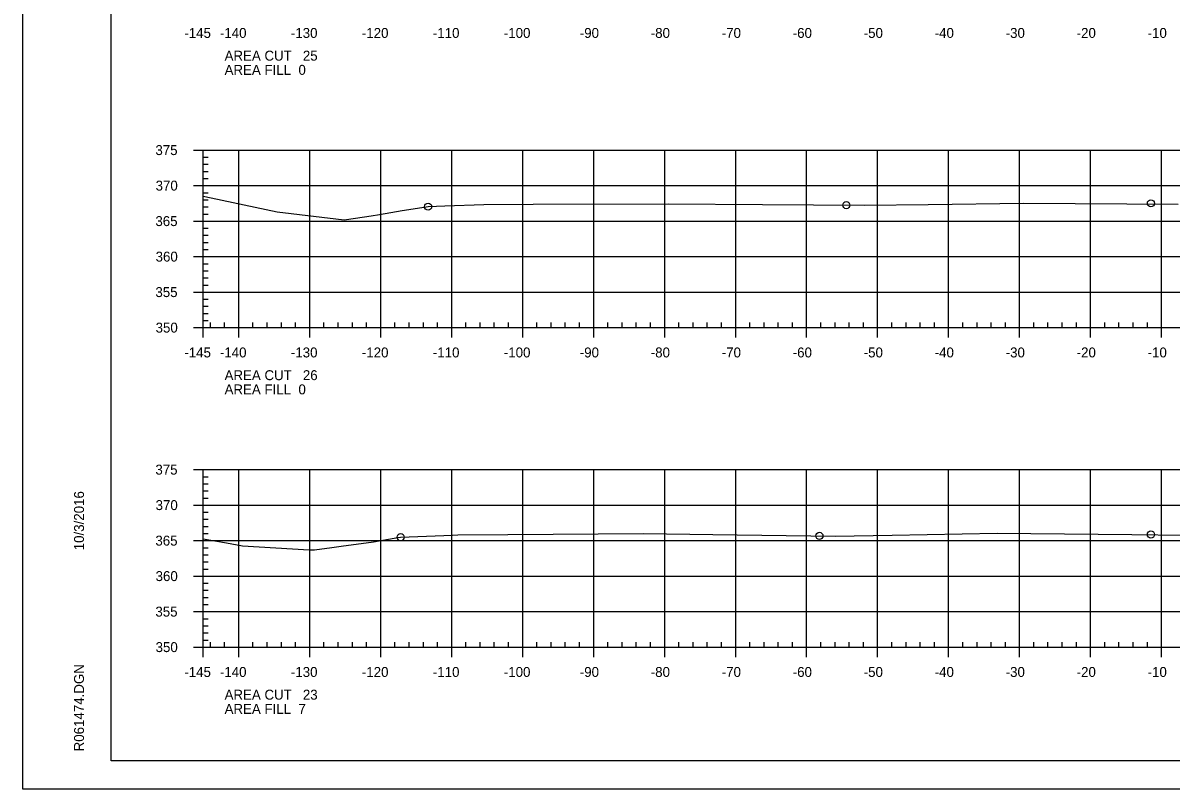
# Model space of a CAD drawing. Extents: x 1359801 to 1362404, y 372415 to 374228.
# Drawn here: x 1360417.1 to 1360578.9, y 373588 to 373695.8 of the extents above; entities that cross this region are included whole.
import ezdxf

# ---------------------------------------------------------------- set-up
doc = ezdxf.new("R2010")
doc.units = 0
for name, color, linetype in [('S_DRG_PT_SYM', 7, 'Continuous'), ('S_MAILBOX', 7, 'Continuous'), ('S_PRIMARY_CTL', 7, 'Continuous'), ('S_SHOULDER', 7, 'Continuous'), ('S_UTL_PT_SYM', 7, 'Continuous'), ('S_WATER_UTILITIES', 7, 'Continuous')]:
    doc.layers.add(name, color=color, linetype=linetype)

msp = doc.modelspace()

# ---------------------------------------------------------------- linework, layer by layer
at = {"layer": 'S_DRG_PT_SYM'}
for points in [[(1360442.53, 373671.46), (1360443.62, 373671.23), (1360452.93, 373669.23), (1360461.22, 373668.26), (1360462.39, 373668.11), (1360462.71, 373668.16), (1360466.16, 373668.68), (1360467.33, 373668.88), (1360470.55, 373669.42), (1360473.93, 373669.94), (1360474.2, 373669.98), (1360476.55, 373670.07), (1360482.07, 373670.3), (1360488.99, 373670.32), (1360508.04, 373670.39), (1360521.29, 373670.29), (1360535.66, 373670.17), (1360544.63, 373670.3), (1360558.12, 373670.48), (1360579.87, 373670.31)], [(1360442.53, 373623.17), (1360445.78, 373622.61), (1360448.07, 373622.22), (1360457.43, 373621.66), (1360458.04, 373621.63), (1360458.15, 373621.62), (1360458.2, 373621.63), (1360460.64, 373621.99), (1360461.97, 373622.16), (1360466.5, 373622.75), (1360469.95, 373623.36), (1360470.33, 373623.43), (1360477.64, 373623.71), (1360478.39, 373623.74), (1360485.43, 373623.79), (1360504.55, 373623.93), (1360514.31, 373623.81), (1360531.53, 373623.58), (1360539.58, 373623.73), (1360554.36, 373624), (1360573.32, 373623.79), (1360580.72, 373623.7)]]:
    msp.add_lwpolyline(points, dxfattribs=at)
at = {"layer": 'S_MAILBOX'}
for p, q in [((1360442.53, 373677.94), (1360732.53, 373677.94)), ((1360442.53, 373652.94), (1360442.53, 373677.94)), ((1360447.53, 373652.94), (1360447.53, 373677.94)), ((1360457.53, 373652.94), (1360457.53, 373677.94)), ((1360467.53, 373652.94), (1360467.53, 373677.94)), ((1360477.53, 373652.94), (1360477.53, 373677.94)), ((1360487.53, 373652.94), (1360487.53, 373677.94)), ((1360497.53, 373652.94), (1360497.53, 373677.94)), ((1360507.53, 373652.94), (1360507.53, 373677.94)), ((1360517.53, 373652.94), (1360517.53, 373677.94)), ((1360527.53, 373652.94), (1360527.53, 373677.94)), ((1360537.53, 373652.94), (1360537.53, 373677.94)), ((1360547.53, 373652.94), (1360547.53, 373677.94)), ((1360557.53, 373652.94), (1360557.53, 373677.94)), ((1360567.53, 373652.94), (1360567.53, 373677.94)), ((1360577.53, 373652.94), (1360577.53, 373677.94)), ((1360442.53, 373672.94), (1360732.53, 373672.94)), ((1360442.53, 373667.94), (1360732.53, 373667.94)), ((1360442.53, 373662.94), (1360732.53, 373662.94)), ((1360442.53, 373657.94), (1360732.53, 373657.94)), ((1360442.53, 373652.94), (1360732.53, 373652.94)), ((1360442.53, 373632.94), (1360732.53, 373632.94)), ((1360442.53, 373607.94), (1360442.53, 373632.94)), ((1360447.53, 373607.94), (1360447.53, 373632.94)), ((1360457.53, 373607.94), (1360457.53, 373632.94)), ((1360467.53, 373607.94), (1360467.53, 373632.94)), ((1360477.53, 373607.94), (1360477.53, 373632.94)), ((1360487.53, 373607.94), (1360487.53, 373632.94)), ((1360497.53, 373607.94), (1360497.53, 373632.94)), ((1360507.53, 373607.94), (1360507.53, 373632.94)), ((1360517.53, 373607.94), (1360517.53, 373632.94)), ((1360527.53, 373607.94), (1360527.53, 373632.94)), ((1360537.53, 373607.94), (1360537.53, 373632.94)), ((1360547.53, 373607.94), (1360547.53, 373632.94)), ((1360557.53, 373607.94), (1360557.53, 373632.94)), ((1360567.53, 373607.94), (1360567.53, 373632.94)), ((1360577.53, 373607.94), (1360577.53, 373632.94)), ((1360442.53, 373627.94), (1360732.53, 373627.94)), ((1360442.53, 373622.94), (1360732.53, 373622.94)), ((1360442.53, 373617.94), (1360732.53, 373617.94)), ((1360442.53, 373612.94), (1360732.53, 373612.94)), ((1360442.53, 373607.94), (1360732.53, 373607.94))]:
    msp.add_line(p, q, dxfattribs=at)
at = {"layer": 'S_SHOULDER'}
msp.add_line((1360417.13, 373587.96), (1360750.46, 373587.96), dxfattribs=at)
for points in [[(1360417.12, 373801.29), (1360750.46, 373801.29), (1360750.46, 373587.95), (1360417.12, 373587.95)], [(1360663.45, 373797.4), (1360663.45, 373787.52), (1360699.18, 373787.52), (1360699.18, 373784.6), (1360722.38, 373784.6), (1360722.38, 373760.26), (1360745.71, 373760.26), (1360745.71, 373591.94), (1360429.53, 373591.94), (1360429.53, 373797.4)]]:
    msp.add_lwpolyline(points, close=True, dxfattribs=at)
for centre in [(1360474.2, 373669.98), (1360533.12, 373670.19), (1360576.03, 373670.44), (1360470.33, 373623.43), (1360529.33, 373623.61), (1360576.03, 373623.8)]:
    msp.add_circle(centre, 0.5, dxfattribs=at)
at = {"layer": 'S_UTL_PT_SYM'}
for p, q in [((1360429.53, 373591.94), (1360429.53, 373797.4)), ((1360429.53, 373591.94), (1360429.53, 373591.94)), ((1360745.71, 373591.94), (1360429.53, 373591.94))]:
    msp.add_line(p, q, dxfattribs=at)
at = {"layer": 'S_WATER_UTILITIES'}
for p, q in [((1360441.13, 373677.94), (1360442.53, 373677.94)), ((1360442.53, 373652.94), (1360442.53, 373677.94)), ((1360442.53, 373676.94), (1360443.23, 373676.94)), ((1360442.53, 373675.94), (1360443.23, 373675.94)), ((1360442.53, 373674.94), (1360443.23, 373674.94)), ((1360442.53, 373673.94), (1360443.23, 373673.94)), ((1360441.13, 373672.94), (1360442.53, 373672.94)), ((1360442.53, 373671.94), (1360443.23, 373671.94)), ((1360442.53, 373670.94), (1360443.23, 373670.94)), ((1360442.53, 373669.94), (1360443.23, 373669.94)), ((1360442.53, 373668.94), (1360443.23, 373668.94)), ((1360441.13, 373667.94), (1360442.53, 373667.94)), ((1360442.53, 373666.94), (1360443.23, 373666.94)), ((1360442.53, 373665.94), (1360443.23, 373665.94)), ((1360442.53, 373664.94), (1360443.23, 373664.94)), ((1360442.53, 373663.94), (1360443.23, 373663.94)), ((1360441.13, 373662.94), (1360442.53, 373662.94)), ((1360442.53, 373661.94), (1360443.23, 373661.94)), ((1360442.53, 373660.94), (1360443.23, 373660.94)), ((1360442.53, 373659.94), (1360443.23, 373659.94)), ((1360441.13, 373657.94), (1360442.53, 373657.94)), ((1360442.53, 373658.94), (1360443.23, 373658.94)), ((1360442.53, 373656.94), (1360443.23, 373656.94)), ((1360442.53, 373655.94), (1360443.23, 373655.94)), ((1360442.53, 373654.94), (1360443.23, 373654.94)), ((1360441.13, 373652.94), (1360442.53, 373652.94)), ((1360442.53, 373653.94), (1360443.23, 373653.94)), ((1360442.53, 373652.94), (1360442.53, 373653.64)), ((1360442.53, 373652.94), (1360732.53, 373652.94)), ((1360442.53, 373651.54), (1360442.53, 373652.94)), ((1360443.53, 373652.94), (1360443.53, 373653.64)), ((1360445.53, 373652.94), (1360445.53, 373653.64)), ((1360447.53, 373651.54), (1360447.53, 373652.94)), ((1360449.53, 373652.94), (1360449.53, 373653.64)), ((1360451.53, 373652.94), (1360451.53, 373653.64)), ((1360453.53, 373652.94), (1360453.53, 373653.64)), ((1360455.53, 373652.94), (1360455.53, 373653.64)), ((1360457.53, 373651.54), (1360457.53, 373652.94)), ((1360459.53, 373652.94), (1360459.53, 373653.64)), ((1360461.53, 373652.94), (1360461.53, 373653.64)), ((1360463.53, 373652.94), (1360463.53, 373653.64)), ((1360465.53, 373652.94), (1360465.53, 373653.64)), ((1360467.53, 373651.54), (1360467.53, 373652.94)), ((1360469.53, 373652.94), (1360469.53, 373653.64)), ((1360471.53, 373652.94), (1360471.53, 373653.64)), ((1360473.53, 373652.94), (1360473.53, 373653.64)), ((1360475.53, 373652.94), (1360475.53, 373653.64)), ((1360477.53, 373651.54), (1360477.53, 373652.94)), ((1360479.53, 373652.94), (1360479.53, 373653.64)), ((1360481.53, 373652.94), (1360481.53, 373653.64)), ((1360483.53, 373652.94), (1360483.53, 373653.64)), ((1360485.53, 373652.94), (1360485.53, 373653.64)), ((1360487.53, 373651.54), (1360487.53, 373652.94)), ((1360489.53, 373652.94), (1360489.53, 373653.64)), ((1360491.53, 373652.94), (1360491.53, 373653.64)), ((1360493.53, 373652.94), (1360493.53, 373653.64)), ((1360495.53, 373652.94), (1360495.53, 373653.64)), ((1360497.53, 373651.54), (1360497.53, 373652.94)), ((1360499.53, 373652.94), (1360499.53, 373653.64)), ((1360501.53, 373652.94), (1360501.53, 373653.64)), ((1360503.53, 373652.94), (1360503.53, 373653.64)), ((1360505.53, 373652.94), (1360505.53, 373653.64)), ((1360507.53, 373651.54), (1360507.53, 373652.94)), ((1360509.53, 373652.94), (1360509.53, 373653.64)), ((1360511.53, 373652.94), (1360511.53, 373653.64)), ((1360513.53, 373652.94), (1360513.53, 373653.64)), ((1360515.53, 373652.94), (1360515.53, 373653.64)), ((1360517.53, 373651.54), (1360517.53, 373652.94)), ((1360519.53, 373652.94), (1360519.53, 373653.64)), ((1360521.53, 373652.94), (1360521.53, 373653.64)), ((1360523.53, 373652.94), (1360523.53, 373653.64)), ((1360525.53, 373652.94), (1360525.53, 373653.64)), ((1360527.53, 373651.54), (1360527.53, 373652.94)), ((1360529.53, 373652.94), (1360529.53, 373653.64)), ((1360531.53, 373652.94), (1360531.53, 373653.64)), ((1360533.53, 373652.94), (1360533.53, 373653.64)), ((1360535.53, 373652.94), (1360535.53, 373653.64)), ((1360537.53, 373651.54), (1360537.53, 373652.94)), ((1360539.53, 373652.94), (1360539.53, 373653.64)), ((1360541.53, 373652.94), (1360541.53, 373653.64)), ((1360543.53, 373652.94), (1360543.53, 373653.64)), ((1360545.53, 373652.94), (1360545.53, 373653.64)), ((1360547.53, 373651.54), (1360547.53, 373652.94)), ((1360549.53, 373652.94), (1360549.53, 373653.64)), ((1360551.53, 373652.94), (1360551.53, 373653.64)), ((1360553.53, 373652.94), (1360553.53, 373653.64)), ((1360555.53, 373652.94), (1360555.53, 373653.64)), ((1360557.53, 373651.54), (1360557.53, 373652.94)), ((1360559.53, 373652.94), (1360559.53, 373653.64)), ((1360561.53, 373652.94), (1360561.53, 373653.64)), ((1360563.53, 373652.94), (1360563.53, 373653.64)), ((1360565.53, 373652.94), (1360565.53, 373653.64)), ((1360567.53, 373651.54), (1360567.53, 373652.94)), ((1360569.53, 373652.94), (1360569.53, 373653.64)), ((1360571.53, 373652.94), (1360571.53, 373653.64)), ((1360573.53, 373652.94), (1360573.53, 373653.64)), ((1360575.53, 373652.94), (1360575.53, 373653.64)), ((1360577.53, 373651.54), (1360577.53, 373652.94)), ((1360441.13, 373632.94), (1360442.53, 373632.94)), ((1360442.53, 373607.94), (1360442.53, 373632.94)), ((1360442.53, 373631.94), (1360443.23, 373631.94)), ((1360442.53, 373630.94), (1360443.23, 373630.94)), ((1360442.53, 373629.94), (1360443.23, 373629.94)), ((1360442.53, 373628.94), (1360443.23, 373628.94)), ((1360441.13, 373627.94), (1360442.53, 373627.94)), ((1360442.53, 373626.94), (1360443.23, 373626.94)), ((1360442.53, 373625.94), (1360443.23, 373625.94)), ((1360442.53, 373624.94), (1360443.23, 373624.94)), ((1360442.53, 373623.94), (1360443.23, 373623.94)), ((1360441.13, 373622.94), (1360442.53, 373622.94)), ((1360442.53, 373621.94), (1360443.23, 373621.94)), ((1360442.53, 373620.94), (1360443.23, 373620.94)), ((1360442.53, 373619.94), (1360443.23, 373619.94)), ((1360442.53, 373618.94), (1360443.23, 373618.94)), ((1360441.13, 373617.94), (1360442.53, 373617.94)), ((1360442.53, 373616.94), (1360443.23, 373616.94)), ((1360442.53, 373615.94), (1360443.23, 373615.94)), ((1360442.53, 373614.94), (1360443.23, 373614.94)), ((1360442.53, 373613.94), (1360443.23, 373613.94)), ((1360441.13, 373612.94), (1360442.53, 373612.94)), ((1360442.53, 373611.94), (1360443.23, 373611.94)), ((1360442.53, 373610.94), (1360443.23, 373610.94)), ((1360442.53, 373609.94), (1360443.23, 373609.94)), ((1360442.53, 373608.94), (1360443.23, 373608.94)), ((1360441.13, 373607.94), (1360442.53, 373607.94)), ((1360442.53, 373607.94), (1360442.53, 373608.64)), ((1360442.53, 373607.94), (1360732.53, 373607.94)), ((1360442.53, 373606.54), (1360442.53, 373607.94)), ((1360443.53, 373607.94), (1360443.53, 373608.64)), ((1360445.53, 373607.94), (1360445.53, 373608.64)), ((1360447.53, 373606.54), (1360447.53, 373607.94)), ((1360449.53, 373607.94), (1360449.53, 373608.64)), ((1360451.53, 373607.94), (1360451.53, 373608.64)), ((1360453.53, 373607.94), (1360453.53, 373608.64)), ((1360455.53, 373607.94), (1360455.53, 373608.64)), ((1360457.53, 373606.54), (1360457.53, 373607.94)), ((1360459.53, 373607.94), (1360459.53, 373608.64)), ((1360461.53, 373607.94), (1360461.53, 373608.64)), ((1360463.53, 373607.94), (1360463.53, 373608.64)), ((1360465.53, 373607.94), (1360465.53, 373608.64)), ((1360467.53, 373606.54), (1360467.53, 373607.94)), ((1360469.53, 373607.94), (1360469.53, 373608.64)), ((1360471.53, 373607.94), (1360471.53, 373608.64)), ((1360473.53, 373607.94), (1360473.53, 373608.64)), ((1360475.53, 373607.94), (1360475.53, 373608.64)), ((1360477.53, 373606.54), (1360477.53, 373607.94)), ((1360479.53, 373607.94), (1360479.53, 373608.64)), ((1360481.53, 373607.94), (1360481.53, 373608.64)), ((1360483.53, 373607.94), (1360483.53, 373608.64)), ((1360485.53, 373607.94), (1360485.53, 373608.64)), ((1360487.53, 373606.54), (1360487.53, 373607.94)), ((1360489.53, 373607.94), (1360489.53, 373608.64)), ((1360491.53, 373607.94), (1360491.53, 373608.64)), ((1360493.53, 373607.94), (1360493.53, 373608.64)), ((1360495.53, 373607.94), (1360495.53, 373608.64)), ((1360497.53, 373606.54), (1360497.53, 373607.94)), ((1360499.53, 373607.94), (1360499.53, 373608.64)), ((1360501.53, 373607.94), (1360501.53, 373608.64)), ((1360503.53, 373607.94), (1360503.53, 373608.64)), ((1360505.53, 373607.94), (1360505.53, 373608.64)), ((1360507.53, 373606.54), (1360507.53, 373607.94)), ((1360509.53, 373607.94), (1360509.53, 373608.64)), ((1360511.53, 373607.94), (1360511.53, 373608.64)), ((1360513.53, 373607.94), (1360513.53, 373608.64)), ((1360515.53, 373607.94), (1360515.53, 373608.64)), ((1360517.53, 373606.54), (1360517.53, 373607.94)), ((1360519.53, 373607.94), (1360519.53, 373608.64)), ((1360521.53, 373607.94), (1360521.53, 373608.64)), ((1360523.53, 373607.94), (1360523.53, 373608.64)), ((1360525.53, 373607.94), (1360525.53, 373608.64)), ((1360527.53, 373606.54), (1360527.53, 373607.94)), ((1360529.53, 373607.94), (1360529.53, 373608.64)), ((1360531.53, 373607.94), (1360531.53, 373608.64)), ((1360533.53, 373607.94), (1360533.53, 373608.64)), ((1360535.53, 373607.94), (1360535.53, 373608.64)), ((1360537.53, 373606.54), (1360537.53, 373607.94)), ((1360539.53, 373607.94), (1360539.53, 373608.64)), ((1360541.53, 373607.94), (1360541.53, 373608.64)), ((1360543.53, 373607.94), (1360543.53, 373608.64)), ((1360545.53, 373607.94), (1360545.53, 373608.64)), ((1360547.53, 373606.54), (1360547.53, 373607.94)), ((1360549.53, 373607.94), (1360549.53, 373608.64)), ((1360551.53, 373607.94), (1360551.53, 373608.64)), ((1360553.53, 373607.94), (1360553.53, 373608.64)), ((1360555.53, 373607.94), (1360555.53, 373608.64)), ((1360557.53, 373606.54), (1360557.53, 373607.94)), ((1360559.53, 373607.94), (1360559.53, 373608.64)), ((1360561.53, 373607.94), (1360561.53, 373608.64)), ((1360563.53, 373607.94), (1360563.53, 373608.64)), ((1360565.53, 373607.94), (1360565.53, 373608.64)), ((1360567.53, 373606.54), (1360567.53, 373607.94)), ((1360569.53, 373607.94), (1360569.53, 373608.64)), ((1360571.53, 373607.94), (1360571.53, 373608.64)), ((1360573.53, 373607.94), (1360573.53, 373608.64)), ((1360575.53, 373607.94), (1360575.53, 373608.64)), ((1360577.53, 373606.54), (1360577.53, 373607.94))]:
    msp.add_line(p, q, dxfattribs=at)

# ---------------------------------------------------------------- texts
at = {"layer": 'S_PRIMARY_CTL'}
for s, p in [('-145', (1360439.86, 373693.74)), ('-140', (1360444.87, 373693.74)), ('-130', (1360454.87, 373693.74)), ('-120', (1360464.87, 373693.74)), ('-110', (1360474.87, 373693.74)), ('-100', (1360484.87, 373693.74)), ('-90', (1360495.57, 373693.74)), ('-80', (1360505.57, 373693.74)), ('-70', (1360515.57, 373693.74)), ('-60', (1360525.57, 373693.74)), ('-50', (1360535.57, 373693.74)), ('-40', (1360545.57, 373693.74)), ('-30', (1360555.57, 373693.74)), ('-20', (1360565.57, 373693.74)), ('-10', (1360575.57, 373693.74)), ('AREA CUT   25', (1360445.53, 373690.54)), ('AREA FILL  0', (1360445.53, 373688.54)), ('375', (1360435.78, 373677.24)), ('370', (1360435.81, 373672.24)), ('365', (1360435.78, 373667.24)), ('360', (1360435.81, 373662.24)), ('355', (1360435.78, 373657.24)), ('350', (1360435.81, 373652.24)), ('-145', (1360439.86, 373648.74)), ('-140', (1360444.87, 373648.74)), ('-130', (1360454.87, 373648.74)), ('-120', (1360464.87, 373648.74)), ('-110', (1360474.87, 373648.74)), ('-100', (1360484.87, 373648.74)), ('-90', (1360495.57, 373648.74)), ('-80', (1360505.57, 373648.74)), ('-70', (1360515.57, 373648.74)), ('-60', (1360525.57, 373648.74)), ('-50', (1360535.57, 373648.74)), ('-40', (1360545.57, 373648.74)), ('-30', (1360555.57, 373648.74)), ('-20', (1360565.57, 373648.74)), ('-10', (1360575.57, 373648.74)), ('AREA CUT   26', (1360445.53, 373645.54)), ('AREA FILL  0', (1360445.53, 373643.54)), ('375', (1360435.78, 373632.24)), ('370', (1360435.81, 373627.24)), ('365', (1360435.78, 373622.24)), ('360', (1360435.81, 373617.24)), ('355', (1360435.78, 373612.24)), ('350', (1360435.81, 373607.24)), ('-145', (1360439.86, 373603.74)), ('-140', (1360444.87, 373603.74)), ('-130', (1360454.87, 373603.74)), ('-120', (1360464.87, 373603.74)), ('-110', (1360474.87, 373603.74)), ('-100', (1360484.87, 373603.74)), ('-90', (1360495.57, 373603.74)), ('-80', (1360505.57, 373603.74)), ('-70', (1360515.57, 373603.74)), ('-60', (1360525.57, 373603.74)), ('-50', (1360535.57, 373603.74)), ('-40', (1360545.57, 373603.74)), ('-30', (1360555.57, 373603.74)), ('-20', (1360565.57, 373603.74)), ('-10', (1360575.57, 373603.74)), ('AREA CUT   23', (1360445.53, 373600.54)), ('AREA FILL  7', (1360445.53, 373598.54))]:
    msp.add_text(s, height=1.4, dxfattribs=at).set_placement(p)
at = {"layer": 'S_SHOULDER'}
for p in [(1360482.03, 373670.25), (1360478.35, 373623.69)]:
    msp.add_text('+', height=0.1, dxfattribs=at).set_placement(p)
at = {"layer": 'S_UTL_PT_SYM'}
for s, p in [('10/3/2016', (1360425.72, 373621.58)), ('R061474.DGN', (1360425.72, 373593.26))]:
    msp.add_text(s, height=1.4, rotation=90, dxfattribs=at).set_placement(p)

doc.saveas('drawing.dxf')
